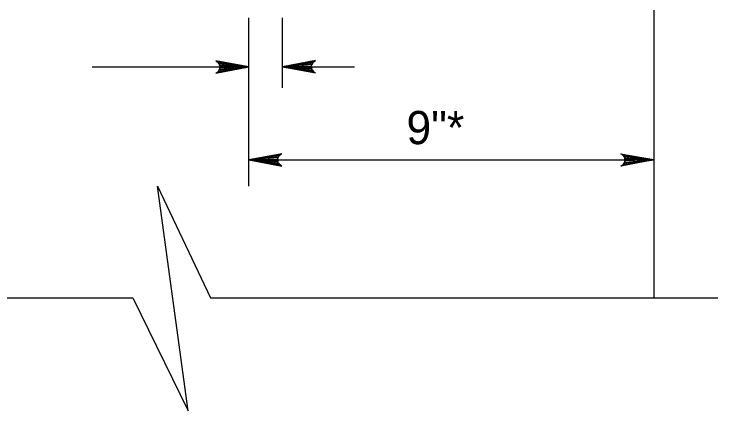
# Model space of a CAD drawing. Extents: x 636530 to 644067, y 294168 to 299122.
# Drawn here: x 638270.5 to 638334.1, y 298165.7 to 298201.5 of the extents above; entities that cross this region are included whole.
import ezdxf

# ---------------------------------------------------------------- set-up
doc = ezdxf.new("R2010")
doc.units = 0
doc.layers.add('1', color=7, linetype='Continuous')

msp = doc.modelspace()

# ---------------------------------------------------------------- linework, layer by layer
at = {"layer": '1'}
for p, q in [((638328.312, 298201.834), (638328.312, 298175.875)), ((638291.736, 298185.954), (638291.736, 298201.154)), ((638294.784, 298194.844), (638294.784, 298201.154)), ((638277.59, 298196.722), (638291.736, 298196.722)), ((638294.784, 298196.722), (638301.267, 298196.722)), ((638291.736, 298188.331), (638328.312, 298188.331)), ((638239.946, 298175.875), (638281.254, 298175.875)), ((638288.289, 298175.875), (638334.095, 298175.875))]:
    msp.add_line(p, q, dxfattribs=at)
for points in [[(638291.736, 298196.722), (638288.75, 298197.266), (638288.865, 298197.187), (638288.981, 298197.108), (638289.041, 298197.009), (638289.1, 298196.909), (638289.118, 298196.809), (638289.136, 298196.709), (638289.119, 298196.609), (638289.102, 298196.509), (638289.043, 298196.409), (638288.985, 298196.308), (638288.87, 298196.228), (638288.756, 298196.148), (638291.736, 298196.722), (638288.87, 298196.228), (638288.985, 298196.308), (638291.736, 298196.722), (638289.043, 298196.409), (638289.102, 298196.509), (638291.736, 298196.722), (638289.119, 298196.609), (638289.136, 298196.709), (638291.736, 298196.722), (638289.118, 298196.809), (638289.1, 298196.909), (638291.736, 298196.722), (638289.041, 298197.009), (638288.981, 298197.108), (638291.736, 298196.722), (638288.865, 298197.187)], [(638294.784, 298196.722), (638297.769, 298196.175), (638297.653, 298196.254), (638297.538, 298196.333), (638297.478, 298196.433), (638297.419, 298196.533), (638297.401, 298196.633), (638297.383, 298196.733), (638297.4, 298196.833), (638297.417, 298196.933), (638297.476, 298197.033), (638297.535, 298197.133), (638297.649, 298197.214), (638297.764, 298197.294), (638294.784, 298196.722), (638297.649, 298197.214), (638297.535, 298197.133), (638294.784, 298196.722), (638297.476, 298197.033), (638297.417, 298196.933), (638294.784, 298196.722), (638297.4, 298196.833), (638297.383, 298196.733), (638294.784, 298196.722), (638297.401, 298196.633), (638297.419, 298196.533), (638294.784, 298196.722), (638297.478, 298196.433), (638297.538, 298196.333), (638294.784, 298196.722), (638297.653, 298196.254)], [(638291.736, 298188.331), (638294.718, 298187.772), (638294.603, 298187.852), (638294.488, 298187.931), (638294.429, 298188.031), (638294.37, 298188.131), (638294.353, 298188.231), (638294.336, 298188.331), (638294.353, 298188.431), (638294.37, 298188.531), (638294.429, 298188.631), (638294.488, 298188.731), (638294.603, 298188.811), (638294.718, 298188.89), (638291.736, 298188.331), (638294.603, 298188.811), (638294.488, 298188.731), (638291.736, 298188.331), (638294.429, 298188.631), (638294.37, 298188.531), (638291.736, 298188.331), (638294.353, 298188.431), (638294.336, 298188.331), (638291.736, 298188.331), (638294.353, 298188.231), (638294.37, 298188.131), (638291.736, 298188.331), (638294.429, 298188.031), (638294.488, 298187.931), (638291.736, 298188.331), (638294.603, 298187.852)], [(638328.312, 298188.331), (638325.329, 298187.772), (638325.444, 298187.852), (638325.559, 298187.931), (638325.618, 298188.031), (638325.677, 298188.131), (638325.694, 298188.231), (638325.712, 298188.331), (638325.694, 298188.431), (638325.677, 298188.531), (638325.618, 298188.631), (638325.559, 298188.731), (638325.444, 298188.811), (638325.329, 298188.89), (638328.312, 298188.331), (638325.444, 298188.811), (638325.559, 298188.731), (638328.312, 298188.331), (638325.618, 298188.631), (638325.677, 298188.531), (638328.312, 298188.331), (638325.694, 298188.431), (638325.712, 298188.331), (638328.312, 298188.331), (638325.694, 298188.231), (638325.677, 298188.131), (638328.312, 298188.331), (638325.618, 298188.031), (638325.559, 298187.931), (638328.312, 298188.331), (638325.444, 298187.852)], [(638281.254, 298175.875), (638286.252, 298165.663), (638283.491, 298185.961), (638288.289, 298175.875)]]:
    msp.add_lwpolyline(points, dxfattribs=at)

# ---------------------------------------------------------------- texts
msp.add_text('9"*', height=3, dxfattribs=at).set_placement((638305.972, 298189.746))

doc.saveas('drawing.dxf')
